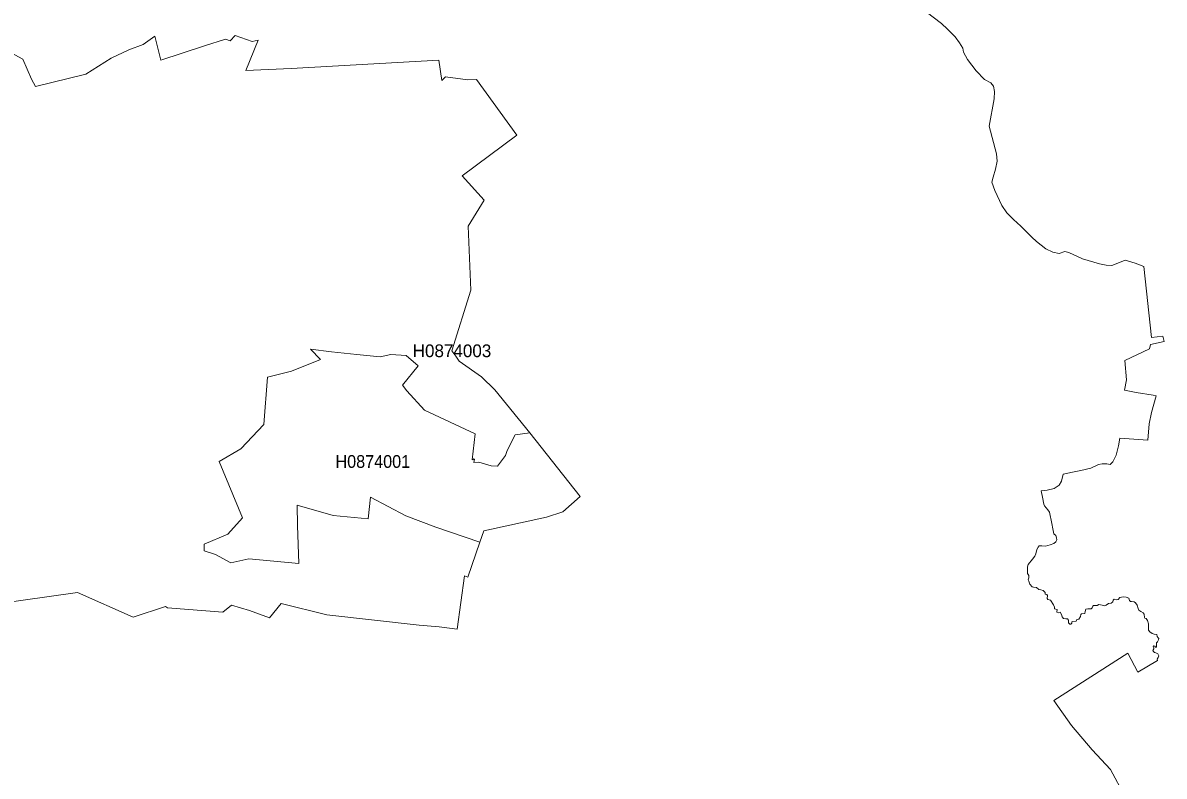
# Model space of a CAD drawing. Extents: x 369010 to 739155, y 6377141 to 6616555.
# Drawn here: x 692803 to 701764, y 6401018 to 6406936 of the extents above; entities that cross this region are included whole.
import ezdxf
from ezdxf.enums import TextEntityAlignment as Align

# ---------------------------------------------------------------- set-up
doc = ezdxf.new("R2010")
doc.units = 0
doc.header["$LTSCALE"] = 40
doc.layers.add('1', color=7, linetype='Continuous', lineweight=13)
doc.layers.add('2', color=7, linetype='Continuous')

msp = doc.modelspace()

# ---------------------------------------------------------------- linework, layer by layer
at = {"layer": '1'}
for points in [[(700898.18, 6402922.54), (700890.08, 6402960.77), (700881.14, 6403002.97), (700862.93, 6403090.69), (700850.85, 6403109.89), (700824.87, 6403141), (700819.74, 6403154.08), (700809.64, 6403210.35), (700799.38, 6403258.35), (700844.56, 6403263.48), (700900.83, 6403278.54), (700939.06, 6403304.69), (700957.1, 6403334.81), (700971.17, 6403391.08), (701045.48, 6403404.98), (701109.7, 6403419.05), (701188.15, 6403438.25), (701247.4, 6403465.39), (701277.52, 6403471.35), (701314.76, 6403471.35), (701340.91, 6403465.39), (701360.6, 6403486.08), (701386.75, 6403539.37), (701404.79, 6403611.7), (701414.89, 6403674.09), (701634.51, 6403656.55), (701646.59, 6403786.14), (701664.63, 6403873.52), (701700.88, 6404005.27), (701677.71, 6404011.22), (701543.98, 6404032.41), (701451.8, 6404049.29), (701467.85, 6404131.38), (701453.78, 6404284.14), (701648.41, 6404374.34), (701657.52, 6404408.43), (701763.94, 6404433.59), (701753.01, 6404474.8), (701665.46, 6404463.71), (701603.4, 6405022.78), (701535.21, 6405048.44), (701456.76, 6405070.45), (701400.49, 6405048.44), (701352.82, 6405030.23), (701308.63, 6405032.22), (701256.34, 6405042.31), (701121.62, 6405082.53), (701015.2, 6405130.69), (700984.91, 6405138.8), (700940.72, 6405124.74), (700890.57, 6405134.67), (700834.3, 6405160.82), (700798.06, 6405188.95), (700762.31, 6405216.92), (700726.06, 6405253), (700638.01, 6405339.39), (700581.74, 6405391.53), (700529.61, 6405443.83), (700489.39, 6405500.1), (700433.12, 6405618.76), (700410.94, 6405684.97), (700421.04, 6405723.2), (700439.08, 6405786.75), (700453.14, 6405848.98), (700447.19, 6405905.25), (700390.92, 6406124.38), (700429.48, 6406338.87), (700431.46, 6406395.14), (700423.52, 6406439.33), (700403.49, 6406463), (700353.18, 6406491.14), (700288.96, 6406559.49), (700220.61, 6406648.03), (700188.34, 6406704.31), (700184.37, 6406736.41), (700158.22, 6406778.62), (700124.12, 6406826.78), (700063.88, 6406885.2), (700015.55, 6406929.39), (699895.56, 6407021.25)], [(699895.56, 6407021.25), (700015.55, 6406929.39), (700063.88, 6406885.2), (700124.12, 6406826.78), (700158.22, 6406778.62), (700184.37, 6406736.41), (700188.34, 6406704.31), (700220.61, 6406648.03), (700288.96, 6406559.49), (700353.18, 6406491.14), (700403.49, 6406463), (700423.52, 6406439.33), (700431.46, 6406395.14), (700429.48, 6406338.87), (700390.92, 6406124.38), (700447.19, 6405905.25), (700453.14, 6405848.98), (700439.08, 6405786.75), (700421.04, 6405723.2), (700410.94, 6405684.97), (700433.12, 6405618.76), (700489.39, 6405500.1), (700529.61, 6405443.83), (700581.74, 6405391.53), (700638.01, 6405339.39), (700726.06, 6405253), (700762.31, 6405216.92), (700798.06, 6405188.95), (700834.3, 6405160.82), (700890.57, 6405134.67), (700940.72, 6405124.74), (700984.91, 6405138.8), (701015.2, 6405130.69), (701121.62, 6405082.53), (701256.34, 6405042.31), (701308.63, 6405032.22), (701352.82, 6405030.23), (701400.49, 6405048.44), (701456.76, 6405070.45), (701535.21, 6405048.44), (701603.4, 6405022.78), (701665.46, 6404463.71), (701753.01, 6404474.8), (701763.94, 6404433.59), (701657.52, 6404408.43), (701648.41, 6404374.34), (701453.78, 6404284.14), (701467.85, 6404131.38), (701451.8, 6404049.29), (701543.98, 6404032.41), (701677.71, 6404011.22), (701700.88, 6404005.27), (701664.63, 6403873.52), (701646.59, 6403786.14), (701634.51, 6403656.55), (701414.89, 6403674.09), (701404.79, 6403611.7), (701386.75, 6403539.37), (701360.6, 6403486.08), (701340.91, 6403465.39), (701314.76, 6403471.35), (701277.52, 6403471.35)], [(692506.47, 6406810.23), (692803.72, 6406649.52), (692870.74, 6406492.46), (692901.36, 6406434.2), (693298.74, 6406531.35), (693496.02, 6406657.3), (693635.87, 6406723.83), (693748.74, 6406766.04), (693839.44, 6406831.58), (693886.28, 6406643.4), (694230.53, 6406755.28), (694395.2, 6406806.75), (694431.45, 6406794.01), (694471, 6406836.21), (694603.9, 6406788.05), (694650.74, 6406799.14), (694553.26, 6406561.14), (694909.59, 6406576.7), (696069.61, 6406642.41), (696093.6, 6406482.53), (696122.73, 6406512.32), (696296.84, 6406488.32), (696364.2, 6406491.14), (696682.8, 6406053.54), (696251.33, 6405733.96), (696426.27, 6405543.46), (696300.15, 6405339.56), (696319.52, 6404834.77), (696172.55, 6404359.44), (696203.5, 6404316.41), (696227.99, 6404279.18), (696404.92, 6404153.56), (696508.52, 6404052.77), (696783.26, 6403715.14), (697178.48, 6403216.14), (697041.78, 6403094), (696915.17, 6403053.29), (696422.96, 6402944.72), (696392.34, 6402857.16), (696295.68, 6402580.44), (696271.52, 6402591.37), (696214.42, 6402171.81), (696071.1, 6402190.85), (695913.54, 6402204.91), (695191.11, 6402285.85), (694831.3, 6402373.07), (694740.28, 6402260.69), (694583.88, 6402320.6), (694442.54, 6402361.81), (694372.86, 6402306.04), (693939.24, 6402341.45), (693924.01, 6402350.72), (693669.8, 6402266.48), (693233.36, 6402461.44), (691930.68, 6402277.57)], [(696529.21, 6403451.82), (696593.43, 6403537.39), (696605.34, 6403575.78), (696667.24, 6403698.92), (696783.26, 6403715.14), (696508.52, 6404052.77), (696404.92, 6404153.56), (696227.99, 6404279.18), (696203.5, 6404316.41), (696172.55, 6404359.44), (696319.52, 6404834.77), (696300.15, 6405339.56), (696426.27, 6405543.46), (696251.33, 6405733.96), (696682.8, 6406053.54), (696364.2, 6406491.14), (696296.84, 6406488.32), (696122.73, 6406512.32), (696093.6, 6406482.53), (696069.61, 6406642.41), (694909.59, 6406576.7), (694553.26, 6406561.14), (694650.74, 6406799.14), (694603.9, 6406788.05), (694471, 6406836.21), (694431.45, 6406794.01), (694395.2, 6406806.75), (694230.53, 6406755.28), (693886.28, 6406643.4), (693839.44, 6406831.58), (693748.74, 6406766.04), (693635.87, 6406723.83), (693496.02, 6406657.3), (693298.74, 6406531.35), (692901.36, 6406434.2), (692870.74, 6406492.46), (692803.72, 6406649.52), (692506.47, 6406810.23)], [(691930.68, 6402277.57), (693233.36, 6402461.44), (693669.8, 6402266.48), (693924.01, 6402350.72), (693939.24, 6402341.45), (694372.86, 6402306.04), (694442.54, 6402361.81), (694583.88, 6402320.6), (694740.28, 6402260.69), (694831.3, 6402373.07), (695191.11, 6402285.85), (695913.54, 6402204.91), (696071.1, 6402190.85), (696214.42, 6402171.81), (696271.52, 6402591.37), (696295.68, 6402580.44), (696392.34, 6402857.16), (696045.28, 6402973.85), (695810.76, 6403063.38), (695531.39, 6403210.35), (695514.34, 6403039.88), (695238.28, 6403065.87), (694957.58, 6403147.29), (694959.07, 6402986.26), (694970.49, 6402689.34), (694576.43, 6402726.42), (694437.07, 6402692.65), (694315.1, 6402758.03), (694226.22, 6402789.14), (694225.56, 6402840.28), (694413.74, 6402919.89), (694526.78, 6403046), (694345.55, 6403490.38), (694514.03, 6403588.2), (694695.26, 6403780.84), (694723.73, 6404152.56), (694911.91, 6404199.24), (695141.13, 6404290.76), (695060.36, 6404372.19), (695226.36, 6404351.33), (695425.63, 6404329.65), (695609.84, 6404311.95), (695692.09, 6404329.98), (695813.74, 6404321.71), (695907.08, 6404242.43), (695784.28, 6404090), (695817.21, 6404044.16), (695957.56, 6403892.72), (696353.61, 6403707.19), (696330.77, 6403503.62), (696337.89, 6403504.62), (696343.51, 6403509.91), (696349.8, 6403508.75), (696344.01, 6403481.28), (696384.06, 6403483.76), (696478.9, 6403456.95), (696529.21, 6403451.82)], [(701277.52, 6403471.35), (701247.4, 6403465.39), (701188.15, 6403438.25), (701109.7, 6403419.05), (701045.48, 6403404.98), (700971.17, 6403391.08), (700957.1, 6403334.81), (700939.06, 6403304.69), (700900.83, 6403278.54), (700844.56, 6403263.48), (700799.38, 6403258.35), (700809.64, 6403210.35), (700819.74, 6403154.08), (700824.87, 6403141), (700850.85, 6403109.89), (700862.93, 6403090.69), (700881.14, 6403002.97), (700890.08, 6402960.77), (700898.18, 6402922.54), (700912.25, 6402907.48), (700919.2, 6402890.43), (700920.2, 6402874.38), (700913.25, 6402858.32), (700898.18, 6402845.25), (700869.06, 6402834.16), (700831.82, 6402824.06), (700804.68, 6402826.22), (700783.66, 6402826.22), (700773.56, 6402817.11), (700763.46, 6402798.08), (700755.52, 6402763.82), (700747.41, 6402745.78), (700729.37, 6402721.62), (700695.11, 6402679.41), (700692.13, 6402662.37), (700690.15, 6402611.06), (700700.24, 6402594.01), (700700.24, 6402575.97), (700695.77, 6402559.42), (700701.9, 6402550.49), (700708.85, 6402527.32), (700728.05, 6402505.14), (700736.98, 6402503.15), (700762.14, 6402501.17), (700779.19, 6402484.12), (700795.24, 6402482.13), (700813.45, 6402477), (700830.49, 6402460.95), (700829.5, 6402446.88), (700842.58, 6402443.9), (700848.53, 6402436.95), (700845.55, 6402412.79), (700850.52, 6402404.68), (700871.7, 6402401.7), (700894.87, 6402363.47), (700901.83, 6402344.43), (700902.82, 6402332.35), (700923.01, 6402327.39), (700925, 6402323.25), (700920.86, 6402313.32), (700920.86, 6402305.21), (700934.93, 6402302.23), (700947.01, 6402305.21), (700958.1, 6402289.16), (700963.06, 6402269.13), (700973.16, 6402257.05), (700990.7, 6402254.9), (701004.77, 6402253.9), (701012.88, 6402242.81), (701013.87, 6402221.8), (701022.97, 6402212.69), (701031.91, 6402211.7), (701038.04, 6402218.65), (701038.04, 6402230.73), (701045.98, 6402233.71), (701072.13, 6402236.86), (701079.25, 6402248.94), (701093.31, 6402250.92), (701107.38, 6402272.94), (701109.37, 6402287), (701115.33, 6402294.12), (701141.48, 6402297.1), (701143.46, 6402312.16), (701147.6, 6402329.21), (701163.65, 6402333.34), (701191.79, 6402331.19), (701199.73, 6402340.3), (701203.87, 6402352.38), (701209.83, 6402359.33), (701225.88, 6402358.34), (701237.96, 6402358.34), (701252.03, 6402367.44), (701278.18, 6402361.48), (701297.22, 6402356.35), (701309.3, 6402360.49), (701326.34, 6402373.4), (701348.52, 6402376.54), (701359.61, 6402388.62), (701362.59, 6402399.55), (701371.69, 6402408.65)], [(701610.35, 6402265.32), (701606.21, 6402291.47), (701598.27, 6402300.57), (701580.23, 6402312.66), (701566.16, 6402321.59), (701558.55, 6402334.34), (701550.6, 6402362.47), (701539.51, 6402380.51), (701527.43, 6402387.46), (701508.4, 6402390.61), (701499.3, 6402390.61), (701491.19, 6402398.55), (701486.22, 6402416.76), (701465.04, 6402424.7), (701443.02, 6402425.7), (701416.87, 6402421.72), (701401.81, 6402406.66), (701390.72, 6402403.68), (701371.69, 6402408.65), (701362.59, 6402399.55), (701359.61, 6402388.62), (701348.52, 6402376.54), (701326.34, 6402373.4), (701309.3, 6402360.49), (701297.22, 6402356.35), (701278.18, 6402361.48), (701252.03, 6402367.44), (701237.96, 6402358.34), (701225.88, 6402358.34), (701209.83, 6402359.33), (701203.87, 6402352.38), (701199.73, 6402340.3), (701191.79, 6402331.19), (701163.65, 6402333.34), (701147.6, 6402329.21), (701143.46, 6402312.16), (701141.48, 6402297.1), (701115.33, 6402294.12), (701109.37, 6402287), (701107.38, 6402272.94), (701093.31, 6402250.92), (701079.25, 6402248.94), (701072.13, 6402236.86), (701045.98, 6402233.71), (701038.04, 6402230.73), (701038.04, 6402218.65), (701031.91, 6402211.7), (701022.97, 6402212.69), (701013.87, 6402221.8), (701012.88, 6402242.81), (701004.77, 6402253.9), (700990.7, 6402254.9), (700973.16, 6402257.05), (700963.06, 6402269.13), (700958.1, 6402289.16), (700947.01, 6402305.21), (700934.93, 6402302.23), (700920.86, 6402305.21), (700920.86, 6402313.32), (700925, 6402323.25), (700923.01, 6402327.39), (700902.82, 6402332.35), (700901.83, 6402344.43), (700894.87, 6402363.47), (700871.7, 6402401.7), (700850.52, 6402404.68), (700845.55, 6402412.79), (700848.53, 6402436.95), (700842.58, 6402443.9), (700829.5, 6402446.88), (700830.49, 6402460.95), (700813.45, 6402477), (700795.24, 6402482.13), (700779.19, 6402484.12), (700762.14, 6402501.17), (700736.98, 6402503.15), (700728.05, 6402505.14), (700708.85, 6402527.32), (700701.9, 6402550.49), (700695.77, 6402559.42), (700700.24, 6402575.97), (700700.24, 6402594.01), (700690.15, 6402611.06), (700692.13, 6402662.37), (700695.11, 6402679.41), (700729.37, 6402721.62), (700747.41, 6402745.78), (700755.52, 6402763.82), (700763.46, 6402798.08), (700773.56, 6402817.11), (700783.66, 6402826.22), (700804.68, 6402826.22), (700831.82, 6402824.06), (700869.06, 6402834.16), (700898.18, 6402845.25), (700913.25, 6402858.32), (700920.2, 6402874.38), (700919.2, 6402890.43), (700912.25, 6402907.48), (700898.18, 6402922.54)], [(701371.69, 6402408.65), (701390.72, 6402403.68), (701401.81, 6402406.66), (701416.87, 6402421.72), (701443.02, 6402425.7), (701465.04, 6402424.7), (701486.22, 6402416.76), (701491.19, 6402398.55), (701499.3, 6402390.61), (701508.4, 6402390.61), (701527.43, 6402387.46), (701539.51, 6402380.51), (701550.6, 6402362.47), (701558.55, 6402334.34), (701566.16, 6402321.59), (701580.23, 6402312.66), (701598.27, 6402300.57), (701606.21, 6402291.47), (701610.35, 6402265.32), (701613.33, 6402260.36), (701621.27, 6402256.39), (701633.35, 6402241.32), (701640.47, 6402215.17), (701641.46, 6402192), (701641.46, 6402165.85), (701650.57, 6402150.79), (701670.59, 6402138.71), (701685.65, 6402134.74), (701706.84, 6402130.77), (701708.82, 6402114.71), (701716.77, 6402105.61), (701720.91, 6402098.49), (701718.75, 6402088.56), (701710.81, 6402073.5), (701702.7, 6402066.39), (701702.7, 6402042.22), (701704.69, 6402032.29), (701695.75, 6402032.29), (701690.62, 6402039.24), (701682.67, 6402042.22), (701678.7, 6402036.27), (701682.67, 6402026.17), (701682.67, 6402017.23), (701675.56, 6402004.16), (701679.69, 6401997.04), (701688.63, 6401990.09), (701699.72, 6401988.1), (701714.78, 6401979), (701720.91, 6401963.94), (701715.77, 6401950.87), (701708.82, 6401937.79), (701710.64, 6401925.38), (701558.38, 6401834.02), (701479.1, 6401984.3), (700897.69, 6401612.08), (701035.39, 6401415.13), (701199.57, 6401225.63), (701343.23, 6401070.88), (701455.27, 6400862.01)], [(701455.27, 6400862.01), (701343.23, 6401070.88), (701199.57, 6401225.63), (701035.39, 6401415.13), (700897.69, 6401612.08), (701479.1, 6401984.3), (701558.38, 6401834.02), (701710.64, 6401925.38), (701708.82, 6401937.79), (701715.77, 6401950.87), (701720.91, 6401963.94), (701714.78, 6401979), (701699.72, 6401988.1), (701688.63, 6401990.09), (701679.69, 6401997.04), (701675.56, 6402004.16), (701682.67, 6402017.23), (701682.67, 6402026.17), (701678.7, 6402036.27), (701682.67, 6402042.22), (701690.62, 6402039.24), (701695.75, 6402032.29), (701704.69, 6402032.29), (701702.7, 6402042.22), (701702.7, 6402066.39), (701710.81, 6402073.5), (701718.75, 6402088.56), (701720.91, 6402098.49), (701716.77, 6402105.61), (701708.82, 6402114.71), (701706.84, 6402130.77), (701685.65, 6402134.74), (701670.59, 6402138.71), (701650.57, 6402150.79), (701641.46, 6402165.85), (701641.46, 6402192), (701640.47, 6402215.17), (701633.35, 6402241.32), (701621.27, 6402256.39), (701613.33, 6402260.36), (701610.35, 6402265.32)]]:
    msp.add_lwpolyline(points, dxfattribs=at)
msp.add_lwpolyline([(696392.34, 6402857.16), (696422.96, 6402944.72), (696915.17, 6403053.29), (697041.78, 6403094), (697178.48, 6403216.14), (696783.26, 6403715.14), (696667.24, 6403698.92), (696605.34, 6403575.78), (696593.43, 6403537.39), (696529.21, 6403451.82), (696478.9, 6403456.95), (696384.06, 6403483.76), (696344.01, 6403481.28), (696349.8, 6403508.75), (696343.51, 6403509.91), (696337.89, 6403504.62), (696330.77, 6403503.62), (696353.61, 6403707.19), (695957.56, 6403892.72), (695817.21, 6404044.16), (695784.28, 6404090), (695907.08, 6404242.43), (695813.74, 6404321.71), (695692.09, 6404329.98), (695609.84, 6404311.95), (695425.63, 6404329.65), (695226.36, 6404351.33), (695060.36, 6404372.19), (695141.13, 6404290.76), (694911.91, 6404199.24), (694723.73, 6404152.56), (694695.26, 6403780.84), (694514.03, 6403588.2), (694345.55, 6403490.38), (694526.78, 6403046), (694413.74, 6402919.89), (694225.56, 6402840.28), (694226.22, 6402789.14), (694315.1, 6402758.03), (694437.07, 6402692.65), (694576.43, 6402726.42), (694970.49, 6402689.34), (694959.07, 6402986.26), (694957.58, 6403147.29), (695238.28, 6403065.87), (695514.34, 6403039.88), (695531.39, 6403210.35), (695810.76, 6403063.38), (696045.28, 6402973.85)], close=True, dxfattribs=at)

# ---------------------------------------------------------------- texts
at = {"layer": '2'}
msp.add_text('H0874003', height=100, dxfattribs=at).set_placement((696172.55, 6404309.44), align=Align.CENTER)
at = {"layer": '2', "width": 0.95}
msp.add_text('H0874001', height=100, dxfattribs=at).set_placement((695550.83, 6403439.83), align=Align.CENTER)

doc.saveas('drawing.dxf')
